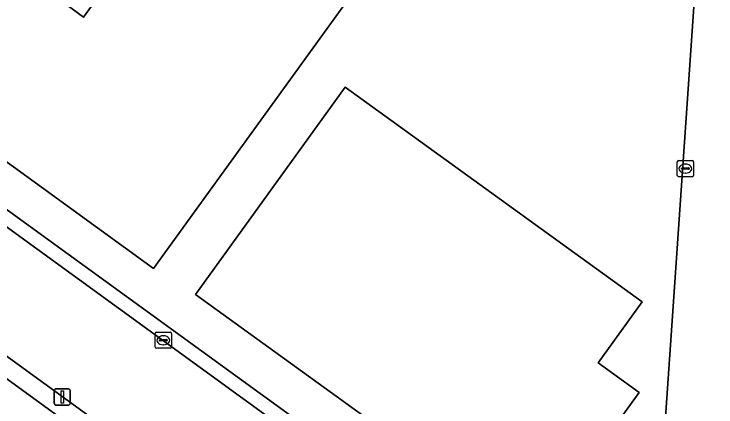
# Model space of a CAD drawing. Extents: x 160102 to 160934, y 382045 to 382923.
# Drawn here: x 160464.08 to 160507.71, y 382382.39 to 382406.82 of the extents above; entities that cross this region are included whole.
import ezdxf

# ---------------------------------------------------------------- set-up
doc = ezdxf.new("R2010")
doc.units = 0
for name, color, linetype in [('IMGEO_Erf', 7, 'Continuous'), ('IMGEO_Kolk', 7, 'Continuous'), ('IMGEO_Lichtmast', 7, 'Continuous'), ('IMGEO_Pand', 7, 'Continuous'), ('IMGEO_Pand_overbouw', 7, 'Continuous'), ('IMGEO_Rijbaan_lokaal_open', 7, 'Continuous'), ('IMGEO_Voetpad_open', 7, 'Continuous')]:
    doc.layers.add(name, color=color, linetype=linetype)

msp = doc.modelspace()

# ---------------------------------------------------------------- linework, layer by layer
at = {"layer": 'IMGEO_Erf'}
for points in [[(160456.38, 382451.994), (160438.681, 382427.642), (160433.026, 382419.832), (160431.723, 382420.775), (160430.325, 382418.844), (160481.724, 382381.525), (160497.679, 382369.934), (160503.86, 382377.86), (160504.298, 382377.83), (160506.387, 382407.891), (160506.796, 382407.89), (160506.827, 382408.163), (160507.129, 382408.141), (160507.218, 382409.474), (160506.425, 382409.903), (160506.467, 382410.646), (160506.723, 382415.1), (160507.118, 382421.968), (160505.467, 382422.114), (160507.133, 382447.247), (160503.859, 382449.614), (160506.076, 382452.733), (160472.64, 382477.062)], [(160496.01, 382423.19), (160472.739, 382390.992), (160443.139, 382412.509)], [(160449.135, 382420.786), (160468.398, 382406.625), (160478.135, 382420.019)], [(160456.351, 382382.868), (160466.187, 382375.719), (160467.365, 382377.35), (160470.157, 382375.333), (160468.968, 382373.7), (160478.776, 382366.565), (160479.978, 382368.175), (160482.771, 382366.161), (160481.591, 382364.526), (160491.395, 382357.376), (160492.59, 382358.99), (160495.379, 382356.975), (160494.187, 382355.357), (160499.315, 382351.619), (160502.419, 382355.889), (160498.105, 382359.029), (160451.741, 382392.778)]]:
    msp.add_lwpolyline(points, dxfattribs=at)
msp.add_lwpolyline([(160503.136, 382388.933), (160500.383, 382385.124), (160502.945, 382383.285), (160498.016, 382376.464), (160497.711, 382376.043), (160495.161, 382377.882), (160493.827, 382376.039), (160475.352, 382389.381), (160484.662, 382402.283)], close=True, dxfattribs=at)
at = {"layer": 'IMGEO_Kolk'}
for p, q in [((160505.312, 382396.782), (160505.312, 382397.634)), ((160505.387, 382397.708), (160506.239, 382397.708)), ((160506.313, 382397.634), (160506.313, 382396.782)), ((160505.571, 382397.202), (160505.571, 382397.214)), ((160506.009, 382397.165), (160505.611, 382397.165)), ((160505.614, 382397.251), (160506.012, 382397.251)), ((160505.8, 382397.488), (160505.825, 382397.488)), ((160506.055, 382397.214), (160506.055, 382397.202)), ((160506.239, 382396.708), (160505.387, 382396.708)), ((160505.823, 382396.928), (160505.798, 382396.928)), ((160472.859, 382386.109), (160472.859, 382386.961)), ((160472.934, 382387.035), (160473.786, 382387.035)), ((160473.347, 382386.815), (160473.372, 382386.815)), ((160473.86, 382386.961), (160473.86, 382386.109)), ((160473.118, 382386.529), (160473.118, 382386.541)), ((160473.556, 382386.492), (160473.158, 382386.492)), ((160473.161, 382386.578), (160473.559, 382386.578)), ((160473.37, 382386.255), (160473.345, 382386.255)), ((160473.602, 382386.541), (160473.602, 382386.529)), ((160473.786, 382386.035), (160472.934, 382386.035))]:
    msp.add_line(p, q, dxfattribs=at)
for points in [[(160505.312, 382396.782), (160505.312, 382397.634)], [(160505.387, 382397.708), (160506.239, 382397.708)], [(160506.313, 382397.634), (160506.313, 382396.782)], [(160506.239, 382396.708), (160505.387, 382396.708)], [(160472.859, 382386.109), (160472.859, 382386.961)], [(160472.934, 382387.035), (160473.786, 382387.035)], [(160473.86, 382386.961), (160473.86, 382386.109)], [(160473.786, 382386.035), (160472.934, 382386.035)]]:
    msp.add_lwpolyline(points, dxfattribs=at)
for centre, radius, start, end in [((160505.389, 382397.632), 0.0765, 91.552, 178.448), ((160505.389, 382397.632), 0.0765, 91.552, 178.448), ((160506.237, 382397.632), 0.0765, 1.552, 88.448), ((160506.237, 382397.632), 0.0765, 1.552, 88.448), ((160505.611, 382397.211), 0.0403, 85.8775, 175.7526), ((160505.608, 382397.201), 0.0366, 178.938, 274.7102), ((160506.012, 382397.208), 0.043, 264.8664, 352.4533), ((160506.016, 382397.213), 0.0386, 1.7309, 96.639), ((160505.389, 382396.784), 0.0765, 181.552, 268.448), ((160505.389, 382396.784), 0.0765, 181.552, 268.448), ((160506.237, 382396.784), 0.0765, 271.552, 358.448), ((160506.237, 382396.784), 0.0765, 271.552, 358.448), ((160472.936, 382386.959), 0.0765, 91.552, 178.448), ((160472.936, 382386.959), 0.0765, 91.552, 178.448), ((160473.784, 382386.959), 0.0765, 1.552, 88.448), ((160473.784, 382386.959), 0.0765, 1.552, 88.448), ((160473.158, 382386.538), 0.0403, 85.8775, 175.7526), ((160473.155, 382386.528), 0.0366, 178.938, 274.7102), ((160473.559, 382386.535), 0.043, 264.8664, 352.4533), ((160473.563, 382386.54), 0.0386, 1.7309, 96.639), ((160472.936, 382386.111), 0.0765, 181.552, 268.448), ((160472.936, 382386.111), 0.0765, 181.552, 268.448), ((160473.784, 382386.111), 0.0765, 271.552, 358.448), ((160473.784, 382386.111), 0.0765, 271.552, 358.448)]:
    msp.add_arc(centre, radius, start, end, dxfattribs=at)
for centre, major_axis, ratio, start_param, end_param in [((160505.799, 382397.208), (-0.387, 0.002), 0.722429, 4.712389, 7.853982), ((160505.824, 382397.208), (-0.39, 0.002), 0.717154, 1.570796, 4.712389), ((160473.346, 382386.535), (-0.387, 0.002), 0.722429, 4.712389, 7.853982), ((160473.371, 382386.535), (-0.39, 0.002), 0.717154, 1.570796, 4.712389)]:
    msp.add_ellipse(centre, major_axis=major_axis, ratio=ratio, start_param=start_param, end_param=end_param, dxfattribs=at)
at = {"layer": 'IMGEO_Lichtmast'}
for p, q in [((160466.582, 382382.608), (160466.582, 382383.408)), ((160466.582, 382383.408), (160466.582, 382382.608)), ((160466.682, 382383.508), (160467.472, 382383.508)), ((160467.472, 382383.508), (160466.682, 382383.508)), ((160467.572, 382383.408), (160467.572, 382382.608)), ((160467.572, 382382.608), (160467.572, 382383.408)), ((160467.472, 382382.508), (160466.682, 382382.508)), ((160466.682, 382382.508), (160467.472, 382382.508))]:
    msp.add_line(p, q, dxfattribs=at)
msp.add_lwpolyline([(160467.002, 382383.383), (160467.152, 382383.383), (160467.152, 382382.633), (160467.002, 382382.633), (160467.002, 382383.383)], dxfattribs=at)
for centre, start, end in [((160466.682, 382383.408), 90, 180), ((160466.682, 382383.408), 90, 180), ((160467.472, 382383.408), 0, 90), ((160467.472, 382383.408), 360, 90), ((160466.682, 382382.608), 180, 270), ((160466.682, 382382.608), 180, 270), ((160467.472, 382382.608), 270, 0), ((160467.472, 382382.608), 270, 0)]:
    msp.add_arc(centre, 0.1, start, end, dxfattribs=at)
at = {"layer": 'IMGEO_Pand'}
for points in [[(160496.01, 382423.19), (160496.37, 382423.689), (160486.171, 382431.073), (160485.824, 382430.595), (160478.135, 382420.019), (160468.398, 382406.625), (160449.135, 382420.786), (160446.953, 382417.775), (160446.399, 382418.176), (160445.872, 382417.448), (160446.425, 382417.048), (160443.937, 382413.611), (160443.139, 382412.509), (160472.739, 382390.992)], [(160493.827, 382376.039), (160495.161, 382377.882), (160497.711, 382376.043), (160498.016, 382376.464), (160502.945, 382383.285), (160500.383, 382385.124), (160503.136, 382388.933), (160484.662, 382402.283), (160475.352, 382389.381)]]:
    msp.add_lwpolyline(points, close=True, dxfattribs=at)
at = {"layer": 'IMGEO_Pand_overbouw'}
msp.add_lwpolyline([(160451.707, 382392.731), (160448.643, 382388.532), (160453.568, 382384.905), (160454.761, 382386.535), (160457.54, 382384.501), (160456.351, 382382.868), (160466.187, 382375.719), (160467.365, 382377.35), (160470.157, 382375.333), (160468.968, 382373.7), (160478.776, 382366.565), (160479.978, 382368.175), (160482.771, 382366.161), (160481.591, 382364.526), (160491.395, 382357.376), (160492.59, 382358.99), (160495.379, 382356.975), (160494.187, 382355.357), (160499.315, 382351.619), (160502.419, 382355.889), (160498.105, 382359.029), (160451.741, 382392.778)], close=True, dxfattribs=at)
at = {"layer": 'IMGEO_Rijbaan_lokaal_open'}
for points in [[(160498.608, 382368.158), (160429.934, 382418.064), (160429.691, 382417.738), (160411.998, 382430.553)], [(160408.261, 382425.803), (160498.767, 382359.996), (160498.881, 382360.163)], [(160510.596, 382409.264), (160507.218, 382409.474), (160507.129, 382408.141), (160506.827, 382408.163), (160506.796, 382407.89), (160506.387, 382407.891), (160504.298, 382377.83), (160503.831, 382371.114)]]:
    msp.add_lwpolyline(points, dxfattribs=at)
at = {"layer": 'IMGEO_Voetpad_open'}
for points in [[(160411.998, 382430.553), (160429.691, 382417.738), (160429.934, 382418.064), (160498.608, 382368.158)], [(160500.724, 382367.794), (160497.679, 382369.934), (160481.724, 382381.525), (160430.325, 382418.844), (160429.933, 382419.128), (160428.175, 382420.4), (160419.672, 382426.445), (160414.126, 382430.489)], [(160407.208, 382426.271), (160406.721, 382425.559), (160409.172, 382423.667), (160414.7, 382419.656), (160423.132, 382413.468), (160423.209, 382413.574), (160423.298, 382413.697), (160424.945, 382412.505), (160425.496, 382412.106), (160425.412, 382411.99), (160425.32, 382411.863), (160426.593, 382410.937), (160439.531, 382401.558), (160451.707, 382392.731), (160451.741, 382392.778), (160498.105, 382359.029), (160502.419, 382355.889), (160499.315, 382351.619), (160491.833, 382341.328), (160492.226, 382341.039), (160500.007, 382351.735), (160500.905, 382351.829), (160502.729, 382352.02)], [(160498.881, 382360.163), (160498.767, 382359.996), (160408.261, 382425.803)]]:
    msp.add_lwpolyline(points, dxfattribs=at)

doc.saveas('drawing.dxf')
